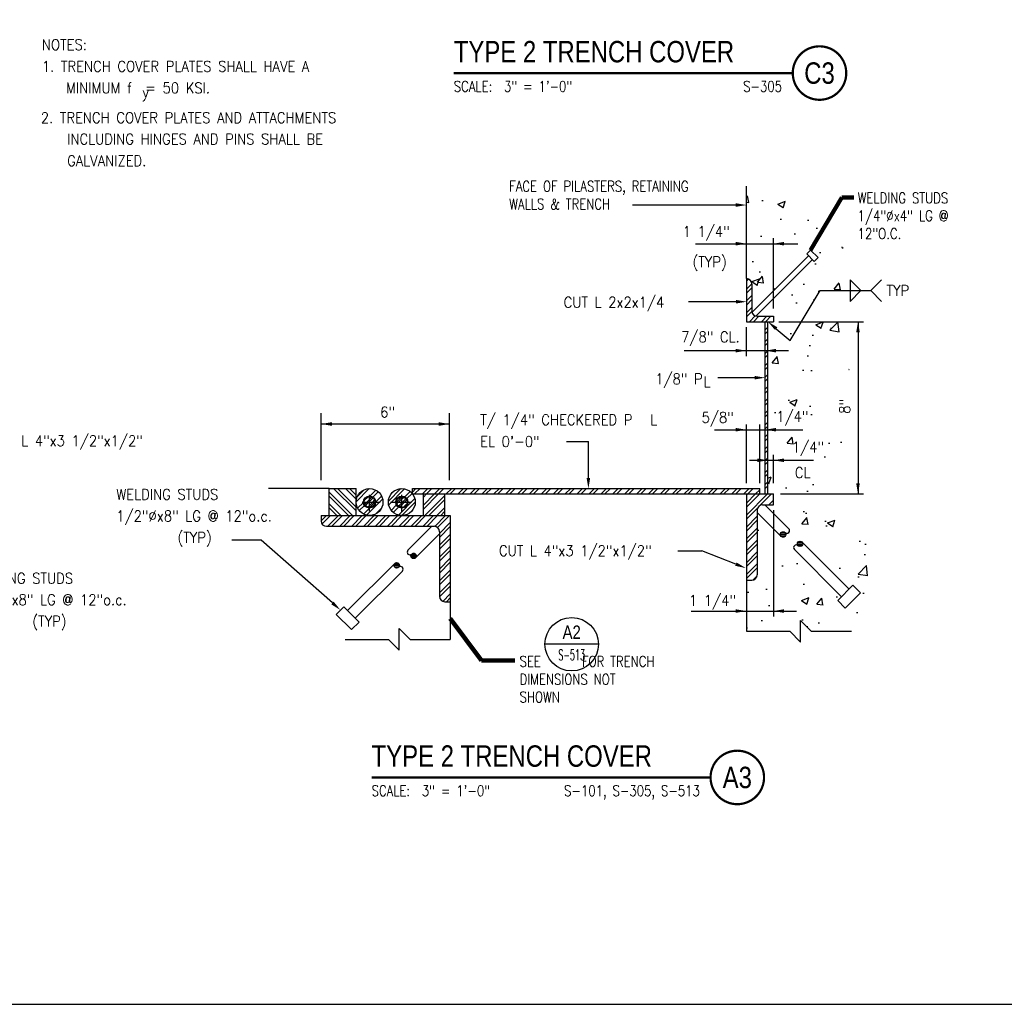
# Model space of a CAD drawing. Header units: inches. Extents: x -9715 to 32893, y -15613 to -1138.
# Tile 320 of 380: x 12340 to 12386, y -8010 to -7964. Entities that reach past the tile are written whole.
import ezdxf
from ezdxf.enums import TextEntityAlignment as Align

# ---------------------------------------------------------------- set-up
doc = ezdxf.new("R2010")
doc.units = ezdxf.units.IN
doc.header["$MEASUREMENT"] = 0
doc.layers.get('0').update_dxf_attribs({"color": 252})
doc.layers.get('DEFPOINTS').update_dxf_attribs({"color": 11})
for name, color, linetype in [('S-ANNO-PATT', 10, 'Continuous'), ('S-ANNO-SYMB', 2, 'Continuous'), ('S-ANNO-TEXT', 2, 'Continuous'), ('S2', 7, 'Continuous'), ('S5', 1, 'Continuous'), ('S6', 1, 'Continuous'), ('S7', 2, 'Continuous')]:
    doc.layers.add(name, color=color, linetype=linetype)
doc.styles.add('125', font='romans.shx', dxfattribs={"width": 0.8, "height": 2})
doc.styles.add('DIM', font='ROMANS.shx', dxfattribs={"width": 0.8})
doc.styles.add('FT', font='ROMANS.shx', dxfattribs={"width": 0.8, "height": 0.125})
doc.styles.add('ROMANS', font='ROMANS.shx', dxfattribs={"width": 0.8})
doc.styles.get("Standard").update_dxf_attribs({"font": 'romans.shx', "width": 0.8})
doc.styles.add('TITTEXTL', font='swiss.ttf', dxfattribs={"width": 0.8})
doc.styles.add('TT', font='swiss.ttf', dxfattribs={"width": 0.8, "height": 0.25})
doc.dimstyles.get("Standard").update_dxf_attribs({"dimtxt": 0.18, "dimasz": 0.18, "dimexe": 0.18, "dimexo": 0.0625, "dimgap": 0.09, "dimtad": 0, "dimtih": 1, "dimtoh": 1, "dimdec": 4, "dimzin": 0, "dimdsep": 46, "dimtxsty": 'Standard', "dimcen": 0.09, "dimadec": 0, "dimazin": 0, "dimtfac": 1, "dimtdec": 4, "dimtofl": 0, "dimtmove": 0, "dimatfit": 3, "dimfxl": 1, "dimtolj": 1, "dimtzin": 0, "dimarcsym": 0})

# ---------------------------------------------------------------- blocks, each defined once
blk = doc.blocks.new('*X393')
at = {"color": 0}
for p, q in [((2706.2, 2255.4), (2712.2, 2261.4)), ((2707.2, 2252), (2716.6, 2261.4)), ((2713.5, 2249.4), (2725.5, 2261.4)), ((2717.9, 2249.4), (2729.9, 2261.4)), ((2726.7, 2249.4), (2738.7, 2261.4)), ((2731.2, 2249.4), (2743.2, 2261.4)), ((2740, 2249.4), (2752, 2261.4)), ((2744.4, 2249.4), (2756.4, 2261.4)), ((2753.3, 2249.4), (2765.3, 2261.4)), ((2757.7, 2249.4), (2769.7, 2261.4)), ((2766.5, 2249.4), (2778.5, 2261.4)), ((2770.9, 2249.4), (2782.9, 2261.4)), ((2779.8, 2249.4), (2791.8, 2261.4)), ((2784.2, 2249.4), (2796.2, 2261.4)), ((2793, 2249.4), (2805, 2261.4)), ((2797.5, 2249.4), (2809.5, 2261.4)), ((2806.3, 2249.4), (2818.3, 2261.4)), ((2810.7, 2249.4), (2822.7, 2261.4)), ((2819.6, 2249.4), (2831.6, 2261.4)), ((2824, 2249.4), (2836, 2261.4)), ((2832.8, 2249.4), (2844.8, 2261.4)), ((2835.9, 2248.1), (2849.2, 2261.4)), ((2838.2, 2241.5), (2850.2, 2253.5)), ((2838.2, 2237.1), (2850.2, 2249.1)), ((2838.2, 2228.3), (2850.2, 2240.3)), ((2838.2, 2223.9), (2850.2, 2235.9)), ((2838.2, 2215), (2850.2, 2227)), ((2838.2, 2210.6), (2850.2, 2222.6)), ((2838.2, 2201.8), (2850.2, 2213.8)), ((2838.2, 2197.4), (2850.2, 2209.4)), ((2838.2, 2188.5), (2850.2, 2200.5)), ((2838.2, 2184.1), (2850.2, 2196.1)), ((2838.2, 2175.3), (2850.2, 2187.3)), ((2838.2, 2170.9), (2850.2, 2182.8)), ((2842, 2165.8), (2850.2, 2174)), ((2846, 2165.4), (2850.2, 2169.6))]:
    blk.add_line(p, q, dxfattribs=at)
blk = doc.blocks.new('*X401')
at = {"color": 0}
for p, q in [((3511.5, 1979.1), (3514.8, 1982.4)), ((3511.6, 1980.3), (3513.6, 1982.3)), ((3512.2, 1977.5), (3516.4, 1981.7)), ((3512.7, 1977), (3516.9, 1981.2)), ((3514.4, 1976.4), (3517.5, 1979.5)), ((3515.8, 1976.7), (3517.2, 1978.1))]:
    blk.add_line(p, q, dxfattribs=at)
blk = doc.blocks.new('*X400')
at = {"color": 0}
for p, q in [((3517.5, 1988.4), (3520.3, 1991.2)), ((3517.9, 1986.6), (3522, 1990.7)), ((3518.4, 1986), (3522.7, 1990.2)), ((3519.9, 1985.2), (3523.4, 1988.8)), ((3521, 1985.2), (3523.4, 1987.7))]:
    blk.add_line(p, q, dxfattribs=at)
blk = doc.blocks.new('*X392')
at = {"color": 0}
for p, q in [((2741.3, 2261.4), (2715.2, 2287.6)), ((2736.9, 2261.4), (2715.2, 2283.2)), ((2745.2, 2266.5), (2720.2, 2291.4)), ((2745.2, 2270.9), (2724.6, 2291.4)), ((2745.2, 2279.7), (2733.4, 2291.4)), ((2745.2, 2284.1), (2737.9, 2291.4)), ((2728.1, 2261.4), (2715.2, 2274.4)), ((2723.7, 2261.4), (2715.2, 2269.9))]:
    blk.add_line(p, q, dxfattribs=at)
blk = doc.blocks.new('*X391')
at = {"color": 0}
for p, q in [((2745.2, 2276.7), (2759.9, 2291.4)), ((2746.4, 2282.3), (2754.3, 2290.2)), ((2760.5, 2283.2), (2767.1, 2289.8)), ((2763.8, 2282.1), (2769.7, 2288)), ((2766.9, 2276.4), (2773.6, 2283.1)), ((2781.2, 2277.4), (2795.2, 2291.4)), ((2781.5, 2273.3), (2799.3, 2291.1)), ((2799.4, 2282.4), (2805.4, 2288.3)), ((2801.7, 2280.3), (2807.6, 2286.1)), ((2746.8, 2269.5), (2753.4, 2276.1)), ((2748.6, 2266.9), (2754.5, 2272.8)), ((2756.8, 2261.8), (2774.8, 2279.8)), ((2784.3, 2267.2), (2790.3, 2273.2)), ((2792.3, 2262), (2810.7, 2280.3)), ((2796.2, 2261.4), (2811.2, 2276.4)), ((2753.5, 2263), (2760.3, 2269.7)), ((2766.8, 2263), (2773.6, 2269.8)), ((2786.5, 2265), (2792.4, 2270.9))]:
    blk.add_line(p, q, dxfattribs=at)
blk = doc.blocks.new('*X403')
at = {"color": 0}
for p, q in [((1304.1, 800.3), (1327.7, 823.9)), ((1304.1, 813.6), (1314.4, 823.9)), ((1304.1, 809.1), (1318.9, 823.9)), ((1304.1, 822.4), (1305.6, 823.9)), ((1319.5, 811.3), (1332.1, 823.9)), ((1329, 811.9), (1334.1, 817)), ((1333.4, 811.9), (1334.1, 812.6)), ((1304.1, 795.9), (1316.7, 808.5)), ((1304.1, 787), (1316.1, 799)), ((1304.1, 782.6), (1316.1, 794.6)), ((1304.1, 773.8), (1316.1, 785.8)), ((1304.1, 769.4), (1316.1, 781.4)), ((1304.1, 760.5), (1316.1, 772.5)), ((1304.1, 756.1), (1316.1, 768.1)), ((1304.1, 747.3), (1316.1, 759.3)), ((1304.1, 742.9), (1316.1, 754.9)), ((1304.1, 734), (1316.1, 746)), ((1304.1, 729.6), (1316.1, 741.6)), ((1311.4, 728), (1316, 732.6))]:
    blk.add_line(p, q, dxfattribs=at)
blk = doc.blocks.new('*X404')
at = {"color": 0}
for p, q in [((1304.1, 1061), (1306.5, 1063.4)), ((1304.1, 1052.2), (1310.1, 1058.2)), ((1304.1, 1047.8), (1310.1, 1053.8)), ((1304.1, 1039), (1310.1, 1045)), ((1304.1, 1034.5), (1310.1, 1040.5)), ((1304.1, 1025.7), (1310.1, 1031.7)), ((1304.1, 1021.3), (1310.1, 1027.3)), ((1307.6, 1015.9), (1314, 1022.3)), ((1312, 1015.9), (1318, 1021.9)), ((1320.8, 1015.9), (1326.8, 1021.9)), ((1325.2, 1015.9), (1331.2, 1021.9)), ((1334.1, 1015.9), (1334.1, 1015.9))]:
    blk.add_line(p, q, dxfattribs=at)
blk = doc.blocks.new('*X405')
at = {"color": 0}
for p, q in [((1325.1, 1015.8), (1325.2, 1015.9)), ((1325.1, 1006.9), (1328.1, 1009.9)), ((1325.1, 1002.5), (1328.1, 1005.5)), ((1325.1, 993.7), (1328.1, 996.7)), ((1325.1, 989.2), (1328.1, 992.2)), ((1325.1, 980.4), (1328.1, 983.4)), ((1325.1, 976), (1328.1, 979)), ((1325.1, 967.1), (1328.1, 970.1)), ((1325.1, 962.7), (1328.1, 965.7)), ((1325.1, 953.9), (1328.1, 956.9)), ((1325.1, 949.5), (1328.1, 952.5)), ((1325.1, 940.6), (1328.1, 943.6)), ((1325.1, 936.2), (1328.1, 939.2)), ((1325.1, 927.4), (1328.1, 930.4)), ((1325.1, 923), (1328.1, 926)), ((1325.1, 914.1), (1328.1, 917.1)), ((1325.1, 909.7), (1328.1, 912.7)), ((1325.1, 900.9), (1328.1, 903.9)), ((1325.1, 896.4), (1328.1, 899.4)), ((1325.1, 887.6), (1328.1, 890.6)), ((1325.1, 883.2), (1328.1, 886.2)), ((1325.1, 874.3), (1328.1, 877.3)), ((1325.1, 869.9), (1328.1, 872.9)), ((1325.1, 861.1), (1328.1, 864.1)), ((1325.1, 856.7), (1328.1, 859.7)), ((1325.1, 847.8), (1328.1, 850.8)), ((1325.1, 843.4), (1328.1, 846.4)), ((1325.1, 834.6), (1328.1, 837.6)), ((1325.1, 830.1), (1328.1, 833.1)), ((1327.7, 823.9), (1328.1, 824.3))]:
    blk.add_line(p, q, dxfattribs=at)
blk = doc.blocks.new('*X406')
at = {"color": 0}
for p, q in [((944.1, 811.5), (956.5, 823.9)), ((944.1, 807.1), (960.9, 823.9)), ((944.1, 820.4), (947.6, 823.9)), ((945.7, 799.9), (968.1, 822.3)), ((950.1, 799.9), (968.1, 817.9)), ((959, 799.9), (968.1, 809)), ((963.4, 799.9), (968.1, 804.6))]:
    blk.add_line(p, q, dxfattribs=at)
blk = doc.blocks.new('*X407')
at = {"color": 0}
for p, q in [((878.3, 816.5), (882.5, 820.7)), ((878.7, 812.4), (881.2, 814.9)), ((879.5, 811), (883.4, 814.9)), ((881.2, 814.9), (884.1, 817.8)), ((883.4, 814.9), (884.1, 815.6)), ((884.1, 817.8), (886.6, 820.3)), ((884.1, 815.6), (888, 819.5)), ((884.1, 811.2), (887.8, 814.9)), ((884.1, 809), (890, 814.9)), ((887.8, 814.9), (889.8, 816.9)), ((890, 814.9), (890.1, 815)), ((914.1, 814.7), (914.3, 814.9)), ((914.3, 814.9), (920.1, 820.7)), ((914.5, 812.8), (916.5, 814.9)), ((916.3, 810.2), (920.1, 814.1)), ((916.5, 814.9), (920.1, 818.5)), ((920.1, 820.7), (920.3, 820.9)), ((920.1, 818.5), (922.2, 820.5)), ((920.1, 814.1), (920.9, 814.9)), ((920.1, 811.8), (923.2, 814.9)), ((920.9, 814.9), (924.8, 818.7)), ((921.8, 809.1), (925.9, 813.2)), ((923.2, 814.9), (925.6, 817.3)), ((882.1, 809.2), (884.1, 811.2)), ((884, 808.9), (884.1, 809)), ((917.7, 809.4), (920.1, 811.8))]:
    blk.add_line(p, q, dxfattribs=at)
blk = doc.blocks.new('*X409')
at = {"color": 0}
for p, q in [((932.1, 826.1), (935.9, 829.9)), ((934.4, 823.9), (940.4, 829.9)), ((943.2, 823.9), (949.2, 829.9)), ((947.6, 823.9), (953.6, 829.9)), ((956.5, 823.9), (962.5, 829.9)), ((960.9, 823.9), (966.9, 829.9)), ((969.7, 823.9), (975.7, 829.9)), ((974.1, 823.9), (980.1, 829.9)), ((983, 823.9), (989, 829.9)), ((987.4, 823.9), (993.4, 829.9)), ((996.2, 823.9), (1002.2, 829.9)), ((1000.7, 823.9), (1006.7, 829.9)), ((1009.5, 823.9), (1015.5, 829.9)), ((1013.9, 823.9), (1019.9, 829.9)), ((1022.8, 823.9), (1028.8, 829.9)), ((1027.2, 823.9), (1033.2, 829.9)), ((1036, 823.9), (1042, 829.9)), ((1040.4, 823.9), (1046.4, 829.9)), ((1049.3, 823.9), (1055.3, 829.9)), ((1053.7, 823.9), (1059.7, 829.9)), ((1062.5, 823.9), (1068.5, 829.9)), ((1066.9, 823.9), (1072.9, 829.9)), ((1075.8, 823.9), (1081.8, 829.9)), ((1080.2, 823.9), (1086.2, 829.9)), ((1089, 823.9), (1095, 829.9)), ((1093.5, 823.9), (1099.5, 829.9)), ((1102.3, 823.9), (1108.3, 829.9)), ((1106.7, 823.9), (1112.7, 829.9)), ((1115.6, 823.9), (1121.6, 829.9)), ((1120, 823.9), (1126, 829.9)), ((1128.8, 823.9), (1134.8, 829.9)), ((1133.2, 823.9), (1139.2, 829.9)), ((1142.1, 823.9), (1148.1, 829.9)), ((1146.5, 823.9), (1152.5, 829.9)), ((1155.3, 823.9), (1161.3, 829.9)), ((1159.8, 823.9), (1165.8, 829.9)), ((1168.6, 823.9), (1174.6, 829.9)), ((1173, 823.9), (1179, 829.9)), ((1181.9, 823.9), (1187.9, 829.9)), ((1186.3, 823.9), (1192.3, 829.9)), ((1195.1, 823.9), (1201.1, 829.9)), ((1199.5, 823.9), (1205.5, 829.9)), ((1208.4, 823.9), (1214.4, 829.9)), ((1212.8, 823.9), (1218.8, 829.9)), ((1221.6, 823.9), (1227.6, 829.9)), ((1226, 823.9), (1232, 829.9)), ((1234.9, 823.9), (1240.9, 829.9)), ((1239.3, 823.9), (1245.3, 829.9)), ((1248.1, 823.9), (1254.1, 829.9)), ((1252.6, 823.9), (1258.6, 829.9)), ((1261.4, 823.9), (1267.4, 829.9)), ((1265.8, 823.9), (1271.8, 829.9)), ((1274.7, 823.9), (1280.7, 829.9)), ((1279.1, 823.9), (1285.1, 829.9)), ((1287.9, 823.9), (1293.9, 829.9)), ((1292.3, 823.9), (1298.3, 829.9)), ((1301.2, 823.9), (1307.2, 829.9)), ((1305.6, 823.9), (1311.6, 829.9)), ((1314.4, 823.9), (1319.1, 828.6)), ((1318.9, 823.9), (1319.1, 824.1))]:
    blk.add_line(p, q, dxfattribs=at)
blk = doc.blocks.new('SECTION_INFO')
at = {"style": 'TT', "width": 0.8}
blk.add_attdef('SECTION_TITLE', text='', height=0.25, dxfattribs=at).set_placement((0, 0.375), align=Align.TOP_LEFT)
at = {"style": 'FT', "width": 0.8}
blk.add_attdef('SCALE', (0, -0.21875), '', height=0.125, dxfattribs=at)
blk = doc.blocks.new('T-BULB_R')
at = {"const_width": 0.02604}
for points in [[(0.625, 0, 1), (0, 0, 1)], [(0.625, 0, -1), (0, 0, -1)]]:
    blk.add_lwpolyline(points, format="xyb", dxfattribs=at)
at = {"style": 'TT', "width": 0.8}
blk.add_attdef('SECTION_#', text='', height=0.25, dxfattribs=at).set_placement((0.3125, 0), align=Align.MIDDLE)
at = {"style": 'FT', "width": 0.8}
blk.add_attdef('SHEET_FROM', text='', height=0.125, dxfattribs=at).set_placement((-0.125, -0.21875), align=Align.RIGHT)
blk = doc.blocks.new('Anno_Section_A2')
at = {"color": 0, "linetype": 'ByBlock', "lineweight": -2}
blk.add_line((2.5, 0), (-2.5, 0), dxfattribs=at)
blk.add_circle((0, 0), 2.5, dxfattribs=at)
at = {"color": 0, "linetype": 'ByBlock', "lineweight": -2, "style": 'ROMANS', "width": 0.8}
blk.add_attdef('NUMBER', text='', height=1, dxfattribs=at).set_placement((0, 0.5), align=Align.CENTER)
blk.add_attdef('SHEET', text='', height=0.75, dxfattribs=at).set_placement((0, -0.5), align=Align.TOP_CENTER)

msp = doc.modelspace()

# ---------------------------------------------------------------- hatches: boundary and pattern name
at = {"layer": 'S-ANNO-PATT'}
h = msp.add_hatch(dxfattribs=at)
h.set_pattern_fill('AR-CONC', color=256, scale=0.5, style=0)
h.set_pattern_definition([(50, (0, 0), (3.5863009, -0.3137607), [0.375, -4.125]), (355, (0, 0), (-0.6937567, 3.7609607), [0.3, -3.3]), (100.4514, (0.299, -0.026), (2.8925469, 3.4471977), [0.31870095, -3.5057106]), (46.1842, (0, 1), (5.3362052, -0.8275951), [0.5625, -6.1875]), (96.6356, (0.4447, 0.931), (4.6733135, 4.8705894), [0.4780514, -5.258565]), (351.1842, (0, 1), (4.6733097, 4.870593), [0.45, -4.95]), (21, (0.5, 0.75), (2.98453526, -2.01309445), [0.375, -4.125]), (326, (0.5, 0.75), (1.2165767, 3.6257502), [0.3, -3.3]), (71.4514, (0.7487, 0.5822), (4.20111314, 1.6126525), [0.31870095, -3.5057106]), (37.5, (0, 0), (0.06079928, 1.66446927), [0, -3.26, 0, -3.35, 0, -3.3125]), (7.5, (0, 0), (1.31534769, 1.97205856), [0, -1.91, 0, -3.185, 0, -1.2625]), (327.5, (-1.115, 0), (2.66911218, -0.11277436), [0, -1.25, 0, -3.9, 0, -5.175]), (317.5, (-1.615, 0), (2.91593085, 0.5005249), [0, -1.625, 0, -2.59, 0, -3.675])])
edge = h.paths.add_edge_path()
edge.add_spline(control_points=[(12378.71323, -7976.3025), (12378.66629, -7975.97112), (12378.41623, -7974.88288), (12377.43855, -7973.33841), (12376.27356, -7972.64813), (12375.74267, -7972.41056)], knot_values=[2.17876327, 2.17876327, 2.17876327, 2.17876327, 3.19740251, 5.57134236, 7.31265377, 7.31265377, 7.31265377, 7.31265377], degree=3, periodic=0)
edge.add_spline(control_points=[(12375.74267, -7972.41056), (12375.07841, -7972.1133), (12374.35474, -7971.90138), (12373.63108, -7971.68946)], knot_values=[0, 0, 0, 0, 2.17876327, 2.17876327, 2.17876327, 2.17876327], degree=3, periodic=0)
edge.add_line((12373.63108, -7971.68946), (12373.63108, -7974.38287))
edge.add_line((12373.63108, -7974.38287), (12374.88928, -7974.38287))
edge.add_line((12374.88928, -7974.38287), (12374.88928, -7976.59283))
edge.add_line((12374.88928, -7976.59283), (12376.5365, -7974.94561))
edge.add_line((12376.5365, -7974.94561), (12376.44753, -7974.85664))
edge.add_line((12376.44753, -7974.85664), (12376.62546, -7974.67871))
edge.add_line((12376.62546, -7974.67871), (12376.98134, -7975.03458))
edge.add_line((12376.98134, -7975.03458), (12376.8034, -7975.21251))
edge.add_line((12376.8034, -7975.21251), (12376.71443, -7975.12355))
edge.add_line((12376.71443, -7975.12355), (12374.06923, -7977.76875))
edge.add_arc((12374.13436, -7977.52569), 0.25164, 255, 270)
edge.add_line((12374.13436, -7977.77733), (12374.88928, -7977.77733))
edge.add_line((12374.88928, -7977.77733), (12374.88928, -7978.02897))
edge.add_line((12374.88928, -7978.02897), (12374.63764, -7978.02897))
edge.add_line((12374.63764, -7978.02897), (12374.63764, -7986.08145))
edge.add_line((12374.63764, -7986.08145), (12374.88928, -7986.08145))
edge.add_line((12374.88928, -7986.08145), (12374.88928, -7986.58473))
edge.add_line((12374.88928, -7986.58473), (12374.49023, -7986.58473))
edge.add_line((12374.49023, -7986.58473), (12375.61028, -7987.70478))
edge.add_arc((12375.52131, -7987.79375), 0.12582, -135, 45, ccw=False)
edge.add_arc((12375.34337, -7987.97168), 0.12582, 0, 45, ccw=False)
edge.add_arc((12375.34337, -7987.97168), 0.12582, 225, 360, ccw=False)
edge.add_line((12375.2544, -7988.06065), (12374.88928, -7987.69552))
edge.add_line((12374.88928, -7987.69552), (12374.88928, -7991.55308))
edge.add_line((12374.88928, -7991.55308), (12373.63108, -7991.55308))
edge.add_line((12373.63108, -7991.55308), (12373.63108, -7992.49827))
edge.add_line((12373.63108, -7992.49827), (12375.65668, -7992.49827))
edge.add_line((12375.65668, -7992.49827), (12376.15996, -7993.00155))
edge.add_line((12376.15996, -7993.00155), (12376.15996, -7991.99499))
edge.add_line((12376.15996, -7991.99499), (12376.66324, -7992.49827))
edge.add_line((12376.66324, -7992.49827), (12378.54422, -7992.49827))
edge.add_spline(control_points=[(12378.54422, -7992.49827), (12378.98883, -7991.96682), (12380.45195, -7990.21798), (12378.94875, -7987.86904), (12378.4483, -7986.22601), (12378.4084, -7986.08145)], knot_values=[17.05976942, 17.05976942, 17.05976942, 17.05976942, 19.01393961, 23.49046697, 23.92311588, 23.92311588, 23.92311588, 23.92311588], degree=3, periodic=0)
edge.add_spline(control_points=[(12378.4084, -7986.08145), (12377.93131, -7984.35311), (12378.12218, -7981.72893), (12378.66999, -7978.98483), (12378.74538, -7978.02897)], knot_values=[9.04775944, 9.04775944, 9.04775944, 9.04775944, 14.2203661, 17.05976942, 17.05976942, 17.05976942, 17.05976942], degree=3, periodic=0)
edge.add_line((12378.74538, -7978.02897), (12376.20188, -7978.02897))
edge.add_line((12376.20188, -7978.02897), (12377.0792, -7976.57434))
edge.add_line((12377.0792, -7976.57434), (12378.48178, -7976.57434))
edge.add_line((12378.48178, -7976.57434), (12378.48178, -7976.07106))
edge.add_line((12378.48178, -7976.07106), (12378.71323, -7976.3025))
h.paths.add_polyline_path([(12376.22668, -7988.32118), (12378.43071, -7990.52521), (12378.60865, -7990.34727), (12378.96452, -7990.70315), (12378.25277, -7991.41489), (12377.8969, -7991.05902), (12378.07484, -7990.88108), (12375.87081, -7988.67705, -1), (12376.04874, -7988.49912, -0.19891237), (12376.01189, -7988.41015, -0.66817864)], flags=16)
h.paths.add_polyline_path([(12374.88928, -7974.38287), (12373.63108, -7974.38287), (12373.63108, -7976.01585, -0.41421356), (12373.88272, -7976.26749), (12373.88272, -7977.52569, 0.06554346), (12373.89129, -7977.59082), (12374.88928, -7976.59283)], flags=17)
h.paths.add_polyline_path([(12374.88928, -7987.69552), (12374.13436, -7986.9406), (12374.13436, -7989.85605, -0.41421356), (12373.88272, -7990.10769), (12373.63108, -7990.10769), (12373.63108, -7991.55308), (12374.88928, -7991.55308)], flags=17)
h.paths.add_polyline_path([(12377.1469, -7974.40507), (12379.73738, -7974.40507), (12379.73738, -7973.51221), (12377.1469, -7973.51221)], flags=24)
h.paths.add_polyline_path([(12374.96332, -7983.06723), (12376.80142, -7983.06723), (12376.80142, -7981.92437), (12374.96332, -7981.92437)], flags=24)
h.paths.add_polyline_path([(12375.83258, -7985.45679), (12376.81115, -7985.45679), (12376.81115, -7984.70679), (12375.83258, -7984.70679)], flags=24)
h.paths.add_polyline_path([(12375.69346, -7984.49437), (12377.53155, -7984.49437), (12377.53155, -7983.35152), (12375.69346, -7983.35152)], flags=24)
h.paths.add_polyline_path([(12378.62697, -7982.41582), (12378.62697, -7981.49678), (12377.73411, -7981.49678), (12377.73411, -7982.41582)], flags=25)

# ---------------------------------------------------------------- linework, layer by layer
at = {"layer": 'DEFPOINTS'}
msp.add_lwpolyline([(12296.3006, -8009.93348), (12450.87971, -8009.93348), (12450.87971, -7904.25441), (12296.3006, -7904.25441)], close=True, dxfattribs=at)
at = {"layer": 'S-ANNO-SYMB', "const_width": 0.112}
for points in [[(12359.95498, -7966.40656), (12375.79656, -7966.40656)], [(12356.11295, -7999.32993), (12371.95452, -7999.32993)]]:
    msp.add_lwpolyline(points, dxfattribs=at)
at = {"layer": 'S2', "color": 2}
for p, q in [((12373.63108, -7976.01585), (12373.63108, -7971.68946)), ((12354.12898, -7985.82981), (12351.30152, -7985.82981)), ((12373.63108, -7990.10769), (12373.63108, -7992.49827)), ((12359.79088, -7991.11425), (12359.79088, -7992.87573))]:
    msp.add_line(p, q, dxfattribs=at)
at = {"layer": 'S2', "color": 4}
for p, q in [((12373.89129, -7977.59082), (12376.5365, -7974.94561)), ((12376.44753, -7974.85664), (12376.62546, -7974.67871)), ((12376.8034, -7975.21251), (12376.44753, -7974.85664)), ((12376.98134, -7975.03458), (12376.62546, -7974.67871)), ((12374.06923, -7977.76875), (12376.71443, -7975.12355)), ((12376.8034, -7975.21251), (12376.98134, -7975.03458)), ((12373.63108, -7976.01585), (12373.63108, -7978.02897)), ((12373.88272, -7976.26749), (12373.88272, -7977.52569)), ((12373.63108, -7978.02897), (12374.88928, -7978.02897)), ((12374.13436, -7977.77733), (12374.88928, -7977.77733)), ((12374.51182, -7986.08145), (12374.51182, -7978.02897)), ((12374.63764, -7986.08145), (12374.63764, -7978.02897)), ((12374.88928, -7977.77733), (12374.88928, -7978.02897)), ((12354.12898, -7985.82981), (12355.38718, -7985.82981)), ((12354.12898, -7987.08801), (12354.12898, -7985.82981)), ((12355.38718, -7987.08801), (12355.38718, -7985.82981)), ((12358.0294, -7985.82981), (12374.26018, -7985.82981)), ((12358.0294, -7986.08145), (12358.0294, -7985.82981)), ((12374.26018, -7986.08145), (12374.26018, -7985.82981)), ((12358.0294, -7986.08145), (12373.63108, -7986.08145)), ((12358.53268, -7987.08801), (12358.53268, -7986.08145)), ((12359.53924, -7987.08801), (12359.53924, -7986.08145)), ((12373.63108, -7986.08145), (12373.63108, -7990.10769)), ((12373.63108, -7986.08145), (12374.76346, -7986.08145)), ((12373.63108, -7986.08145), (12374.88928, -7986.08145)), ((12374.88928, -7986.58473), (12374.88928, -7986.08145)), ((12374.13436, -7986.83637), (12374.13436, -7989.85605)), ((12375.2544, -7988.06065), (12374.13436, -7986.9406)), ((12374.386, -7986.58473), (12374.88928, -7986.58473)), ((12375.61028, -7987.70478), (12374.49023, -7986.58473)), ((12353.75152, -7987.08801), (12359.79088, -7987.08801)), ((12353.75152, -7987.08801), (12353.75152, -7987.33965)), ((12359.79088, -7987.08801), (12359.79088, -7991.11425)), ((12354.00316, -7987.59129), (12359.03596, -7987.59129)), ((12357.81167, -7988.71134), (12358.93172, -7987.59129)), ((12359.2876, -7987.84293), (12359.2876, -7990.86261)), ((12358.16755, -7989.06721), (12359.2876, -7987.94716)), ((12378.43071, -7990.52521), (12376.22668, -7988.32118)), ((12378.07484, -7990.88108), (12375.87081, -7988.67705)), ((12354.99124, -7991.53177), (12357.19527, -7989.32774)), ((12355.34711, -7991.88764), (12357.55114, -7989.68361)), ((12373.63108, -7990.10769), (12373.88272, -7990.10769)), ((12377.8969, -7991.05902), (12378.60865, -7990.34727)), ((12378.96452, -7990.70315), (12378.60865, -7990.34727)), ((12359.53924, -7991.11425), (12359.79088, -7991.11425)), ((12378.25277, -7991.41489), (12377.8969, -7991.05902)), ((12378.25277, -7991.41489), (12378.96452, -7990.70315)), ((12354.45743, -7991.70971), (12354.8133, -7991.35383)), ((12355.52505, -7992.06558), (12354.8133, -7991.35383)), ((12355.16918, -7992.42145), (12354.45743, -7991.70971)), ((12355.52505, -7992.06558), (12355.16918, -7992.42145))]:
    msp.add_line(p, q, dxfattribs=at)
at = {"layer": 'S2', "color": 2}
for points in [[(12373.63108, -7992.49827), (12375.65668, -7992.49827), (12376.15996, -7993.00155), (12376.15996, -7991.99499), (12376.66324, -7992.49827), (12378.54422, -7992.49827)], [(12354.87773, -7992.87573), (12356.90333, -7992.87573), (12357.40661, -7993.37901), (12357.40661, -7992.37245), (12357.90989, -7992.87573), (12359.79088, -7992.87573)]]:
    msp.add_lwpolyline(points, dxfattribs=at)
at = {"layer": 'S2', "color": 4}
for centre, radius in [((12356.01628, -7986.45891), 0.6291), ((12357.52612, -7986.45891), 0.6291), ((12356.01628, -7986.45891), 0.28309), ((12356.01628, -7986.45891), 0.25164), ((12357.52612, -7986.45891), 0.28309), ((12357.52612, -7986.45891), 0.25164), ((12375.34337, -7987.97168), 0.12582), ((12376.13771, -7988.41015), 0.12582), ((12358.07858, -7988.97824), 0.12582), ((12357.28424, -7989.41671), 0.12582)]:
    msp.add_circle(centre, radius, dxfattribs=at)
for centre, radius, start, end in [((12373.63108, -7976.26749), 0.25164, 0, 90), ((12374.13436, -7977.52569), 0.25164, 180, 270), ((12374.386, -7986.83637), 0.25164, 90, 180), ((12354.00316, -7987.33965), 0.25164, 180, 270), ((12359.03596, -7987.84293), 0.25164, 0, 90), ((12375.52131, -7987.79375), 0.12582, 225, 45), ((12357.90064, -7988.80031), 0.12582, 135, 315), ((12375.95978, -7988.58808), 0.12582, 45, 225), ((12357.46217, -7989.59464), 0.12582, 315, 135), ((12373.88272, -7989.85605), 0.25164, 270, 0), ((12359.53924, -7990.86261), 0.25164, 180, 270)]:
    msp.add_arc(centre, radius, start, end, dxfattribs=at)
at = {"layer": 'S5', "color": 1}
for p, q in [((12373.1278, -7972.5748), (12368.29968, -7972.5748)), ((12371.24974, -7974.38287), (12376.03122, -7974.38287)), ((12374.88928, -7977.41522), (12374.88928, -7974.13123)), ((12377.0792, -7976.57434), (12377.58248, -7976.57434)), ((12373.1372, -7977.0936), (12370.92791, -7977.0936)), ((12375.14092, -7978.02897), (12379.09761, -7978.02897)), ((12378.84597, -7978.02897), (12378.84597, -7986.08145)), ((12373.63108, -7979.63355), (12373.63108, -7978.28061)), ((12370.71975, -7979.38191), (12375.59907, -7979.38191)), ((12374.00946, -7980.64538), (12372.29314, -7980.64538)), ((12353.75152, -7985.43678), (12353.75152, -7982.30685)), ((12359.75161, -7985.43678), (12359.75161, -7982.30685)), ((12359.75161, -7982.81013), (12353.75152, -7982.81013)), ((12373.63108, -7985.57817), (12373.63108, -7982.826)), ((12374.26018, -7985.57817), (12374.26018, -7982.826)), ((12372.13977, -7983.07764), (12376.27421, -7983.07764)), ((12365.22165, -7983.62314), (12366.24522, -7983.62314)), ((12366.24522, -7985.3318), (12366.24522, -7983.62314)), ((12373.77841, -7984.50479), (12376.76259, -7984.50479)), ((12374.88928, -7985.57817), (12374.88928, -7984.25315)), ((12355.67121, -7986.45891), (12356.51694, -7986.45891)), ((12356.01628, -7986.87727), (12356.01628, -7986.11662)), ((12356.99054, -7986.45891), (12357.97159, -7986.45891)), ((12357.52612, -7986.91107), (12357.52612, -7986.11662)), ((12375.22306, -7986.08145), (12379.09761, -7986.08145)), ((12374.88928, -7986.83637), (12374.88928, -7991.80472)), ((12370.42681, -7988.73399), (12371.54038, -7988.73399)), ((12373.13821, -7989.36067), (12371.54038, -7988.73399)), ((12371.04405, -7991.55308), (12375.96909, -7991.55308))]:
    msp.add_line(p, q, dxfattribs=at)
for points in [[(12373.1278, -7972.49092), (12373.1278, -7972.65868), (12373.63108, -7972.5748)], [(12373.1278, -7974.29899), (12373.1278, -7974.46675), (12373.63108, -7974.38287)], [(12375.39256, -7974.46675), (12375.39256, -7974.29899), (12374.88928, -7974.38287)], [(12373.1372, -7977.00972), (12373.1372, -7977.17748), (12373.64048, -7977.0936)], [(12378.76209, -7978.53225), (12378.92985, -7978.53225), (12378.84597, -7978.02897)], [(12373.1278, -7979.29803), (12373.1278, -7979.46579), (12373.63108, -7979.38191)], [(12375.0151, -7979.46579), (12375.0151, -7979.29803), (12374.51182, -7979.38191)], [(12374.00946, -7980.5615), (12374.00946, -7980.72926), (12374.51274, -7980.64538)], [(12354.2548, -7982.89401), (12354.2548, -7982.72625), (12353.75152, -7982.81013)], [(12359.24833, -7982.72625), (12359.24833, -7982.89401), (12359.75161, -7982.81013)], [(12373.1278, -7982.99376), (12373.1278, -7983.16152), (12373.63108, -7983.07764)], [(12375.0151, -7983.16152), (12375.0151, -7982.99376), (12374.51182, -7983.07764)], [(12374.13436, -7984.42091), (12374.13436, -7984.58867), (12374.63764, -7984.50479)], [(12375.39256, -7984.58867), (12375.39256, -7984.42091), (12374.88928, -7984.50479)], [(12366.3291, -7985.3318), (12366.16134, -7985.3318), (12366.24522, -7985.83508)], [(12378.92985, -7985.57817), (12378.76209, -7985.57817), (12378.84597, -7986.08145)], [(12373.16883, -7989.28258), (12373.10758, -7989.43876), (12373.60674, -7989.54443)], [(12373.1278, -7991.63696), (12373.1278, -7991.4692), (12373.63108, -7991.55308)], [(12375.39256, -7991.4692), (12375.39256, -7991.63696), (12374.88928, -7991.55308)]]:
    msp.add_solid(points, dxfattribs=at)
at = {"layer": 'S7', "color": 1}
for p, q in [((12379.44169, -7976.57434), (12379.94497, -7976.07106)), ((12375.67256, -7978.9066), (12377.0792, -7976.57434)), ((12377.0792, -7976.57434), (12379.44169, -7976.57434)), ((12379.44169, -7976.57434), (12379.94497, -7977.07762)), ((12375.02148, -7978.35447), (12375.67256, -7978.9066)), ((12350.95348, -7988.24586), (12349.57438, -7988.24586)), ((12354.28223, -7991.17461), (12350.95348, -7988.24586))]:
    msp.add_line(p, q, dxfattribs=at)
at = {"layer": 'S7', "color": 2}
msp.add_lwpolyline([(12378.48178, -7976.07106), (12378.48178, -7977.07762), (12378.98506, -7976.57434)], close=True, dxfattribs=at)
at = {"layer": 'S7', "color": 1}
for points in [[(12374.96723, -7978.41845), (12375.07573, -7978.2905), (12374.63764, -7978.02897)], [(12354.33764, -7991.11164), (12354.22682, -7991.23759), (12354.66008, -7991.50706)]]:
    msp.add_solid(points, dxfattribs=at)

# ---------------------------------------------------------------- block references
at = {"layer": 'S-ANNO-SYMB', "xscale": 4.00000017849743, "yscale": 4.00000017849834, "zscale": 4.000000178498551}
for name, p, values in [('SECTION_INFO', (12359.95498, -7966.40656), {'SECTION_TITLE': 'TYPE 2 TRENCH COVER', 'SCALE': 'SCALE:  3" = 1\'-0"'}), ('T-BULB_R', (12375.79656, -7966.40656), {'SECTION_#': 'C3', 'SHEET_FROM': 'S-305'}), ('SECTION_INFO', (12356.11295, -7999.32993), {'SECTION_TITLE': 'TYPE 2 TRENCH COVER', 'SCALE': 'SCALE:  3" = 1\'-0"'}), ('T-BULB_R', (12371.95452, -7999.32993), {'SECTION_#': 'A3', 'SHEET_FROM': 'S-101, S-305, S-513'})]:
    msp.add_blockref(name, p, dxfattribs=at).add_auto_attribs(values)
at = {"layer": 'S-ANNO-SYMB'}
ref = msp.add_blockref('Anno_Section_A2', (12365.46502, -7993.10268), dxfattribs=dict(at, xscale=0.5, yscale=0.5, zscale=0.5))
ref.add_attrib('NUMBER', 'A2', dxfattribs={"layer": '0', "color": 0, "linetype": 'ByBlock', "lineweight": -2, "height": 0.625, "style": 'TITTEXTL', "width": 0.796875}).set_placement((12365.46502, -7992.85268, 10.41667), align=Align.CENTER)
ref.add_attrib('SHEET', 'S-513', dxfattribs={"layer": '0', "color": 0, "linetype": 'ByBlock', "lineweight": -2, "height": 0.5, "style": 'ROMANS', "width": 0.55}).set_placement((12365.46502, -7993.35268, 10.41667), align=Align.TOP_CENTER)
at = {"layer": 'S6', "color": 1, "xscale": 0.04193999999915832, "yscale": 0.04194000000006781, "zscale": 0.04194}
for name, p in [('*X404', (12318.93638, -8020.63505)), ('*X405', (12318.93638, -8020.63505)), ('*X392', (12240.25493, -8081.93309)), ('*X391', (12240.25493, -8081.93309)), ('*X409', (12318.93638, -8020.63505)), ('*X407', (12318.93638, -8020.63505)), ('*X406', (12318.93638, -8020.63505)), ('*X403', (12318.93638, -8020.63505)), ('*X393', (12240.25493, -8081.93309))]:
    msp.add_blockref(name, p, dxfattribs=at)
at = {"layer": 'S6', "color": 1, "yscale": 0.04194000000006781, "zscale": 0.04194}
for name, p, xscale, rotation in [('*X401', (12212.41585, -8033.49496), -0.04193999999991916, 225), ('*X400', (12212.77317, -8033.85227), -0.04193999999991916, 225), ('*X401', (12521.0061, -8034.50152), 0.04193999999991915, 135), ('*X400', (12520.64878, -8034.85883), 0.04193999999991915, 135)]:
    msp.add_blockref(name, p, dxfattribs=dict(at, xscale=xscale, rotation=rotation))

# ---------------------------------------------------------------- texts
at = {"layer": 'S-ANNO-PATT', "color": 2, "insert": (12378.84113, -7972.12981), "char_height": 0.18, "attachment_point": 1, "style": 'DIM'}
msp.add_mtext('\\A1;', dxfattribs=at)
at = {"layer": 'S-ANNO-TEXT', "ltscale": 20, "style": '125', "width": 0.9}
for s, p in [('NOTES: ', (12340.70452, -7965.33085)), ('1. TRENCH COVER PLATES SHALL HAVE A', (12340.70452, -7966.34422)), ('MINIMUM f  = 50 KSI.', (12341.83162, -7967.35045)), ('y', (12345.40357, -7967.54794)), ('2. TRENCH COVER PLATES AND ATTACHMENTS', (12340.65313, -7968.74728)), ('INCLUDING HINGES AND PINS SHALL BE', (12341.88301, -7969.74559)), ('GALVANIZED.', (12341.88301, -7970.75896)), ('1 1/4"', (12370.65, -7974.06774)), ('(TYP)', (12371.11182, -7975.48554)), ('TYP', (12380.18111, -7976.82353)), ('CUT L 2x2x1/4', (12365.089, -7977.36927)), ('7/8" CL.', (12370.57927, -7978.98882)), ('1/8" P', (12369.36831, -7980.95424)), ('L', (12371.62628, -7981.0837)), ('6"', (12356.51481, -7982.50365)), ('T/ 1/4" CHECKERED P', (12361.18865, -7982.86446)), ('L', (12369.13079, -7982.87084)), ('5/8"', (12371.53968, -7982.75375)), ('1/4"', (12375.02522, -7982.71009)), ('L 4"x3 1/2"x1/2"', (12339.73596, -7983.84258)), ('EL 0\'-0"', (12361.18865, -7983.87959)), ('1/4"', (12375.75536, -7984.13723)), ('CL', (12375.89329, -7985.33179)), ('WELDING STUDS', (12344.18352, -7986.35308)), ('1/2"%%Cx8" LG @ 12"o.c.', (12344.18352, -7987.35964)), ('(TYP)', (12347.04274, -7988.3662)), ('CUT L 4"x3 1/2"x1/2"', (12362.06587, -7988.98222)), ('WELDING STUDS', (12337.39626, -7990.26861)), ('1/2"%%Cx8" LG @ 12"o.c.', (12337.39626, -7991.27517)), ('1 1/4"', (12370.94668, -7991.30562)), ('(TYP)', (12340.25547, -7992.28173))]:
    msp.add_text(s, height=0.5, dxfattribs=at).set_placement(p)
msp.add_text('8"', height=0.5, rotation=90, dxfattribs=at).set_placement((12378.47816, -7982.3313))
at = {"layer": 'S-ANNO-TEXT', "char_height": 0.5, "attachment_point": 1, "style": '125'}
for s, insert, width in [('FACE OF PILASTERS, RETAINING WALLS & TRENCH', (12362.543, -7971.4445), 9.8010742), ('WELDING STUDS 1/4"%%Cx4" LG @  12"O.C.', (12378.82759, -7971.99548), 5.8285717), ('SEE       FOR TRENCH DIMENSIONS NOT SHOWN', (12363.02798, -7993.65385), 6.8785717)]:
    msp.add_mtext(s, dxfattribs=dict(at, insert=insert, width=width))

# ---------------------------------------------------------------- leaders
at = {"layer": 'S5', "color": 1}
for points in [[(12376.62546, -7974.67871), (12378.08846, -7972.21981), (12378.65363, -7972.21981)], [(12359.79088, -7991.89348), (12361.25342, -7993.86457), (12362.81482, -7993.86457)]]:
    msp.add_leader(points, dimstyle='Standard', override={"dimasz": 0.5, "dimexo": 0.0625, "dimgap": 0.1875, "dimtih": 0, "dimtoh": 0, "dimlfac": -1, "dimzin": 3, "dimlunit": 4, "dimtxsty": 'DIM', "dimdle": 0.0625, "dimclrd": 1, "dimclre": 1, "dimclrt": 2, "dimadec": 2, "dimtofl": 1, "dimtmove": 2, "dimfrac": 1, "dimlwd": 65535, "dimlwe": 65535}, dxfattribs=at)

doc.saveas('drawing.dxf')
